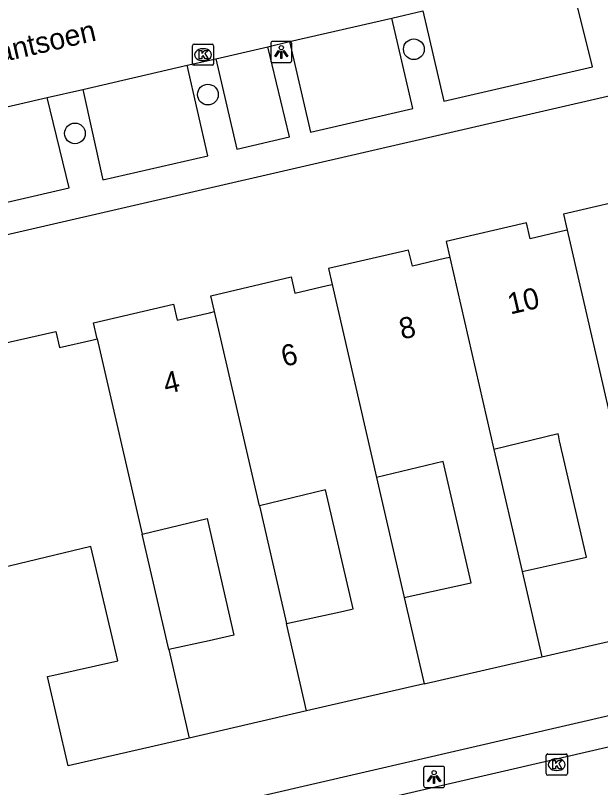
# Model space of a CAD drawing. Extents: x 156414 to 157775, y 382335 to 383765.
# Drawn here: x 156730.5 to 156758.14, y 382703.28 to 382739.73 of the extents above; entities that cross this region are included whole.
import ezdxf

# ---------------------------------------------------------------- set-up
doc = ezdxf.new("R2010")
doc.units = 0
for name, color, linetype in [('IMGEO_Boom', 7, 'Continuous'), ('IMGEO_Kolk', 7, 'Continuous'), ('IMGEO_Lichtpunt', 7, 'Continuous'), ('IMGEO_Openbare_ruimte_label', 7, 'Continuous'), ('IMGEO_Pand', 7, 'Continuous'), ('IMGEO_Pand_nummerreeks', 7, 'Continuous'), ('IMGEO_Rijbaan_lokaal_gesloten', 7, 'Continuous'), ('IMGEO_Rijbaan_lokaal_open', 7, 'Continuous'), ('IMGEO_Voetpad_open', 7, 'Continuous')]:
    doc.layers.add(name, color=color, linetype=linetype)

msp = doc.modelspace()

# ---------------------------------------------------------------- linework, layer by layer
at = {"layer": 'IMGEO_Boom'}
for centre in [(156749.324, 382738.129), (156739.593, 382735.99), (156733.313, 382734.159)]:
    msp.add_circle(centre, 0.489, dxfattribs=at)
at = {"layer": 'IMGEO_Kolk'}
for p, q in [((156738.864, 382737.447), (156738.864, 382738.299)), ((156738.939, 382738.373), (156739.791, 382738.373)), ((156739.865, 382738.299), (156739.865, 382737.447)), ((156739.352, 382738.153), (156739.377, 382738.153)), ((156739.375, 382737.593), (156739.35, 382737.593)), ((156739.791, 382737.373), (156738.939, 382737.373)), ((156755.575, 382703.934), (156755.575, 382704.786)), ((156755.65, 382704.86), (156756.502, 382704.86)), ((156756.576, 382704.786), (156756.576, 382703.934)), ((156756.063, 382704.64), (156756.088, 382704.64)), ((156756.086, 382704.08), (156756.061, 382704.08)), ((156756.502, 382703.86), (156755.65, 382703.86))]:
    msp.add_line(p, q, dxfattribs=at)
for points in [[(156738.864, 382737.447), (156738.864, 382738.299)], [(156738.939, 382738.373), (156739.791, 382738.373)], [(156739.865, 382738.299), (156739.865, 382737.447)], [(156739.185, 382738.073), (156739.308, 382738.073), (156739.308, 382737.922), (156739.438, 382738.073), (156739.602, 382738.073), (156739.456, 382737.922), (156739.609, 382737.673), (156739.457, 382737.673), (156739.372, 382737.837), (156739.308, 382737.77), (156739.308, 382737.673), (156739.185, 382737.673), (156739.185, 382738.073)], [(156739.791, 382737.373), (156738.939, 382737.373)], [(156755.575, 382703.934), (156755.575, 382704.786)], [(156755.65, 382704.86), (156756.502, 382704.86)], [(156756.576, 382704.786), (156756.576, 382703.934)], [(156755.896, 382704.56), (156756.019, 382704.56), (156756.019, 382704.409), (156756.149, 382704.56), (156756.313, 382704.56), (156756.167, 382704.409), (156756.32, 382704.16), (156756.168, 382704.16), (156756.083, 382704.324), (156756.019, 382704.257), (156756.019, 382704.16), (156755.896, 382704.16), (156755.896, 382704.56)], [(156756.502, 382703.86), (156755.65, 382703.86)]]:
    msp.add_lwpolyline(points, dxfattribs=at)
for centre, start, end in [((156738.941, 382738.297), 91.552, 178.448), ((156738.941, 382738.297), 91.552, 178.448), ((156739.789, 382738.297), 1.552, 88.448), ((156739.789, 382738.297), 1.552, 88.448), ((156738.941, 382737.449), 181.552, 268.448), ((156738.941, 382737.449), 181.552, 268.448), ((156739.789, 382737.449), 271.552, 358.448), ((156739.789, 382737.449), 271.552, 358.448), ((156755.652, 382704.784), 91.552, 178.448), ((156755.652, 382704.784), 91.552, 178.448), ((156756.5, 382704.784), 1.552, 88.448), ((156756.5, 382704.784), 1.552, 88.448), ((156755.652, 382703.936), 181.552, 268.448), ((156755.652, 382703.936), 181.552, 268.448), ((156756.5, 382703.936), 271.552, 358.448), ((156756.5, 382703.936), 271.552, 358.448)]:
    msp.add_arc(centre, 0.0765, start, end, dxfattribs=at)
for centre, major_axis, ratio, start_param, end_param in [((156739.351, 382737.873), (-0.387, 0.002), 0.722429, 4.712389, 7.853982), ((156739.376, 382737.873), (-0.39, 0.002), 0.717154, 1.570796, 4.712389), ((156756.062, 382704.36), (-0.387, 0.002), 0.722429, 4.712389, 7.853982), ((156756.087, 382704.36), (-0.39, 0.002), 0.717154, 1.570796, 4.712389)]:
    msp.add_ellipse(centre, major_axis=major_axis, ratio=ratio, start_param=start_param, end_param=end_param, dxfattribs=at)
at = {"layer": 'IMGEO_Lichtpunt'}
for p, q in [((156742.561, 382738.403), (156742.561, 382737.596)), ((156742.561, 382738.403), (156742.561, 382737.596)), ((156743.463, 382738.498), (156742.655, 382738.498)), ((156743.463, 382738.498), (156742.655, 382738.498)), ((156743.557, 382737.596), (156743.557, 382738.403)), ((156743.557, 382737.596), (156743.557, 382738.403)), ((156742.655, 382737.502), (156743.463, 382737.502)), ((156742.655, 382737.502), (156743.463, 382737.502)), ((156749.782, 382704.18), (156749.782, 382703.373)), ((156749.782, 382704.18), (156749.782, 382703.373)), ((156750.684, 382704.275), (156749.876, 382704.275)), ((156750.684, 382704.275), (156749.876, 382704.275)), ((156750.778, 382703.373), (156750.778, 382704.18)), ((156750.778, 382703.373), (156750.778, 382704.18)), ((156749.876, 382703.279), (156750.684, 382703.279)), ((156749.876, 382703.279), (156750.684, 382703.279))]:
    msp.add_line(p, q, dxfattribs=at)
for points in [[(156742.935, 382738.067), (156742.974, 382738.039), (156742.786, 382737.777), (156742.748, 382737.804), (156742.935, 382738.067)], [(156743.037, 382738.019), (156743.084, 382738.019), (156743.084, 382737.697), (156743.037, 382737.697), (156743.037, 382738.019)], [(156743.147, 382738.039), (156743.185, 382738.066), (156743.372, 382737.804), (156743.333, 382737.776), (156743.147, 382738.039)], [(156750.156, 382703.844), (156750.195, 382703.816), (156750.007, 382703.554), (156749.969, 382703.581), (156750.156, 382703.844)], [(156750.258, 382703.796), (156750.305, 382703.796), (156750.305, 382703.474), (156750.258, 382703.474), (156750.258, 382703.796)], [(156750.368, 382703.816), (156750.406, 382703.843), (156750.593, 382703.581), (156750.554, 382703.553), (156750.368, 382703.816)]]:
    msp.add_lwpolyline(points, dxfattribs=at)
for centre in [(156743.06, 382738.201), (156750.281, 382703.978)]:
    msp.add_circle(centre, 0.0994, dxfattribs=at)
for centre, start, end in [((156742.655, 382738.403), 90, 180), ((156742.655, 382738.403), 90, 180), ((156743.463, 382738.403), 0, 90), ((156743.463, 382738.403), 0, 90), ((156742.655, 382737.596), 180, 270), ((156742.655, 382737.596), 180, 270), ((156743.463, 382737.596), 270, 0), ((156743.463, 382737.596), 270, 360), ((156749.876, 382704.18), 90, 180), ((156749.876, 382704.18), 90, 180), ((156750.684, 382704.18), 0, 90), ((156750.684, 382704.18), 0, 90), ((156749.876, 382703.373), 180, 270), ((156749.876, 382703.373), 180, 270), ((156750.684, 382703.373), 270, 0), ((156750.684, 382703.373), 270, 360)]:
    msp.add_arc(centre, 0.0946, start, end, dxfattribs=at)
at = {"layer": 'IMGEO_Pand'}
for points in [[(156762.123, 382730.869), (156761.898, 382730.817), (156761.558, 382730.738), (156760.371, 382730.463), (156760.196, 382731.222), (156756.396, 382730.342), (156756.57, 382729.588)], [(156756.57, 382729.588), (156756.341, 382729.535), (156754.814, 382729.181), (156754.639, 382729.94), (156750.844, 382729.058), (156751.019, 382728.3)], [(156756.57, 382729.588), (156758.648, 382720.573)], [(156751.019, 382728.3), (156750.779, 382728.245), (156749.252, 382727.891), (156749.077, 382728.65), (156745.291, 382727.777), (156745.464, 382727.028)], [(156751.019, 382728.3), (156753.107, 382719.239)], [(156739.912, 382725.745), (156739.739, 382726.496), (156743.531, 382727.379), (156743.706, 382726.62), (156745.233, 382726.974), (156745.464, 382727.028)], [(156745.464, 382727.028), (156747.566, 382717.906)], [(156734.359, 382724.46), (156734.184, 382725.218), (156737.967, 382726.094), (156738.142, 382725.335), (156739.669, 382725.689), (156739.912, 382725.745)], [(156742.025, 382716.572), (156739.912, 382725.745)], [(156724.941, 382723.085), (156725.34, 382723.18), (156725.537, 382722.33), (156728.626, 382723.043), (156728.425, 382723.913), (156732.411, 382724.808), (156732.586, 382724.049), (156734.113, 382724.403), (156734.359, 382724.46)], [(156734.359, 382724.46), (156736.483, 382715.239)], [(156754.436, 382713.474), (156756.704, 382713.975), (156757.48, 382714.146), (156756.211, 382719.651), (156756.169, 382719.832), (156756.138, 382719.969), (156753.107, 382719.239)], [(156753.107, 382719.239), (156754.436, 382713.474)], [(156748.871, 382712.245), (156751.948, 382712.924), (156752.025, 382712.941), (156750.707, 382718.662), (156747.566, 382717.906)], [(156747.566, 382717.906), (156748.871, 382712.245)], [(156743.305, 382711.015), (156745.995, 382711.609), (156746.449, 382711.709), (156745.155, 382717.326), (156742.025, 382716.572)], [(156742.025, 382716.572), (156743.305, 382711.015)], [(156736.483, 382715.239), (156739.553, 382715.977), (156740.822, 382710.467), (156739.651, 382710.208), (156737.74, 382709.786)], [(156737.74, 382709.786), (156736.483, 382715.239)], [(156738.701, 382705.613), (156732.984, 382704.297), (156732.018, 382708.516), (156732.308, 382708.586), (156735.332, 382709.254), (156734.066, 382714.657), (156727.251, 382713.017)], [(156754.436, 382713.474), (156755.363, 382709.449)], [(156748.871, 382712.245), (156749.81, 382708.17)], [(156744.255, 382706.892), (156743.305, 382711.015)], [(156755.363, 382709.449), (156760.917, 382710.727)], [(156737.74, 382709.786), (156738.701, 382705.613)], [(156749.81, 382708.17), (156755.363, 382709.449)], [(156749.81, 382708.17), (156744.255, 382706.892)], [(156744.255, 382706.892), (156738.701, 382705.613)]]:
    msp.add_lwpolyline(points, dxfattribs=at)
at = {"layer": 'IMGEO_Rijbaan_lokaal_gesloten'}
for points in [[(156748.284, 382739.602), (156749.752, 382739.941)], [(156743.453, 382738.488), (156748.284, 382739.602)], [(156739.965, 382737.684), (156742.426, 382738.251)], [(156742.426, 382738.251), (156743.453, 382738.488)], [(156738.618, 382737.373), (156739.965, 382737.684)], [(156733.678, 382736.233), (156738.618, 382737.373)], [(156732.006, 382735.848), (156733.678, 382736.233)], [(156727.023, 382734.698), (156732.006, 382735.848)]]:
    msp.add_lwpolyline(points, dxfattribs=at)
at = {"layer": 'IMGEO_Rijbaan_lokaal_open'}
msp.add_lwpolyline([(156730.522, 382698.738), (156791.204, 382712.755), (156805.031, 382715.955), (156830.401, 382721.812), (156868.803, 382730.665), (156879.275, 382733.088), (156907.413, 382739.578), (156929.495, 382744.678), (156949.815, 382749.383)], dxfattribs=at)
at = {"layer": 'IMGEO_Voetpad_open'}
for points in [[(156794.348, 382744.171), (156723.806, 382727.923)], [(156749.752, 382739.941), (156750.745, 382735.675), (156757.767, 382737.294), (156756.708, 382741.545)], [(156743.453, 382738.488), (156744.446, 382734.223), (156749.281, 382735.337), (156748.284, 382739.602)], [(156739.965, 382737.684), (156740.967, 382733.421), (156743.454, 382733.994), (156742.426, 382738.251)], [(156733.678, 382736.233), (156734.633, 382731.961), (156739.598, 382733.105), (156738.618, 382737.373)], [(156727.989, 382730.429), (156733.037, 382731.593), (156732.006, 382735.848)], [(156800.769, 382716.402), (156790.128, 382713.958), (156730.2, 382700.114)]]:
    msp.add_lwpolyline(points, dxfattribs=at)

# ---------------------------------------------------------------- texts
at = {"layer": 'IMGEO_Openbare_ruimte_label'}
msp.add_text('Grasplantsoen', height=1, rotation=13.0075, dxfattribs=at).set_placement((156725.902, 382736.595))
at = {"layer": 'IMGEO_Pand_nummerreeks'}
for s, p in [('10', (156753.881, 382725.604)), ('8', (156748.759, 382724.421)), ('6', (156743.184, 382723.133)), ('4', (156737.614, 382721.846))]:
    msp.add_text(s, height=1, rotation=13.0119, dxfattribs=at).set_placement(p)

doc.saveas('drawing.dxf')
